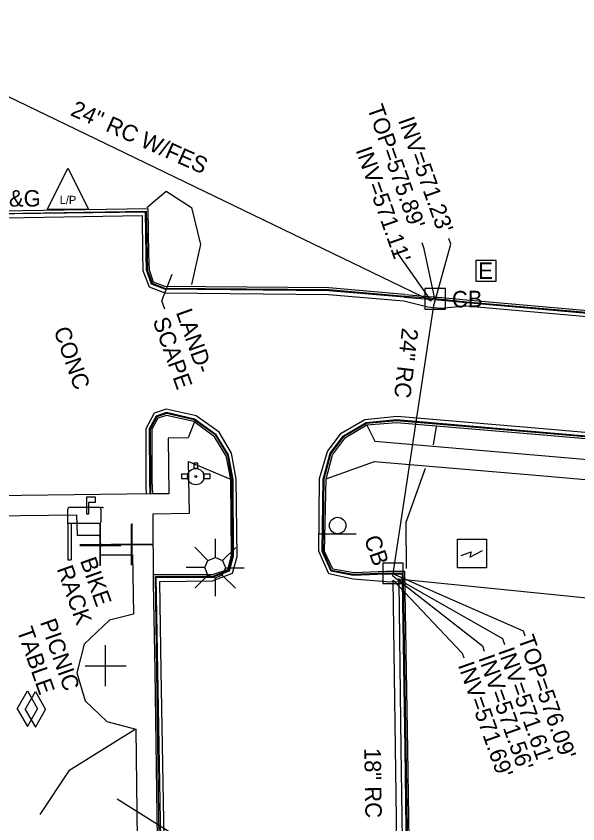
# Model space of a CAD drawing. Extents: x 2004847 to 2009016, y 1134161 to 1140101.
# Drawn here: x 2007247.9 to 2007384.4, y 1137729.8 to 1137926 of the extents above; entities that cross this region are included whole.
import ezdxf

# ---------------------------------------------------------------- set-up
doc = ezdxf.new("R2010")
doc.units = 0
for name, color, linetype in [('RD_EX_BldgApp', 7, 'Continuous'), ('RD_EX_Conc', 7, 'Continuous'), ('RD_EX_Curb', 7, 'Continuous'), ('RD_EX_DR_Inlet', 7, 'Continuous'), ('RD_EX_DR_Inlet_txCode', 7, 'Continuous'), ('RD_EX_DR_Pipe', 7, 'Continuous'), ('RD_EX_DR_Pipe_txCode', 7, 'Continuous'), ('RD_EX_DV_Prop_txCode', 7, 'Continuous'), ('RD_EX_Road', 7, 'Continuous'), ('RD_EX_SU_Elec', 7, 'Continuous'), ('RD_EX_UT', 7, 'Continuous'), ('RD_EX_VEG', 7, 'Continuous'), ('RD_Sketch3', 7, 'Continuous')]:
    doc.layers.add(name, color=color, linetype=linetype)

msp = doc.modelspace()

# ---------------------------------------------------------------- linework, layer by layer
at = {"layer": 'RD_EX_BldgApp'}
for p, q in [((2007265.07, 1137809.2), (2007267.13, 1137809.2)), ((2007265.07, 1137805.01), (2007265.07, 1137809.2)), ((2007267.13, 1137807.85), (2007265.45, 1137807.85)), ((2007265.45, 1137807.85), (2007265.45, 1137805.01)), ((2007267.13, 1137809.2), (2007267.13, 1137807.85)), ((2007260.43, 1137802.72), (2007260.43, 1137806.22)), ((2007260.93, 1137806.72), (2007268, 1137806.72)), ((2007268.5, 1137806.22), (2007268.5, 1137806.72)), ((2007268.5, 1137806.72), (2007269, 1137806.72)), ((2007268.5, 1137806.22), (2007268.5, 1137803.22)), ((2007269, 1137806.72), (2007269, 1137806.47)), ((2007265.45, 1137805.01), (2007265.07, 1137805.01)), ((2007260.43, 1137802.72), (2007260.43, 1137793.9)), ((2007268, 1137802.72), (2007260.43, 1137802.72)), ((2007261.27, 1137802.72), (2007261.27, 1137793.9)), ((2007321.51, 1137800.24), (2007330.51, 1137800.24)), ((2007296.31, 1137794.51), (2007296.31, 1137799.02)), ((2007294.52, 1137793.81), (2007291.33, 1137797)), ((2007298.06, 1137793.74), (2007301.25, 1137796.94)), ((2007260.43, 1137793.9), (2007261.27, 1137793.9)), ((2007293.77, 1137792.05), (2007289.25, 1137792.05)), ((2007298.78, 1137791.97), (2007303.28, 1137791.97)), ((2007294.49, 1137790.24), (2007291.38, 1137787.12)), ((2007298, 1137790.21), (2007301.19, 1137787.02)), ((2007296.26, 1137789.51), (2007296.26, 1137785.09))]:
    msp.add_line(p, q, dxfattribs=at)
msp.add_lwpolyline([(2007294.52, 1137793.81), (2007296.31, 1137794.51), (2007298.06, 1137793.74), (2007298.78, 1137791.97), (2007298, 1137790.21), (2007296.26, 1137789.51), (2007294.49, 1137790.24), (2007293.77, 1137792.05)], close=True, dxfattribs=at)
msp.add_circle((2007326.02, 1137802.27), 2, dxfattribs=at)
for centre, start, end in [((2007260.93, 1137806.22), 90, 180), ((2007268, 1137806.22), 360, 90), ((2007268, 1137803.22), 270, 0)]:
    msp.add_arc(centre, 0.5, start, end, dxfattribs=at)
at = {"layer": 'RD_EX_Conc'}
for points in [[(2007291.14, 1137827.33), (2007289.68, 1137823.56), (2007284.85, 1137823.49), (2007285.01, 1137809.97), (2007281.17, 1137809.96), (2007236.36, 1137809.44)], [(2007333.15, 1137826.62), (2007335.08, 1137822.76), (2007375.53, 1137819.3), (2007418.66, 1137815.55), (2007457.29, 1137812.2), (2007469.56, 1137810.19), (2007485.58, 1137805.51), (2007492.48, 1137801.71), (2007501.01, 1137793.74), (2007506.41, 1137785.4), (2007509.83, 1137776.39), (2007511.25, 1137767.54), (2007511.43, 1137762.77), (2007516.32, 1137762.76)], [(2007283.56, 1137645.52), (2007283.09, 1137682.57), (2007282.98, 1137685.29), (2007282.76, 1137692.86), (2007282.42, 1137718.35), (2007282.25, 1137726.01), (2007281.67, 1137766.99), (2007281.27, 1137788.33), (2007281.22, 1137805.08), (2007290.02, 1137805.25), (2007289.81, 1137817.8), (2007299.86, 1137813.61)], [(2007323.27, 1137813.61), (2007334.97, 1137817.85), (2007375.13, 1137814.39), (2007418.37, 1137810.63), (2007456.77, 1137807.32), (2007468.85, 1137805.33), (2007483.58, 1137801), (2007489.75, 1137797.61), (2007497, 1137790.76), (2007501.97, 1137783.25), (2007505.03, 1137775.22), (2007506.34, 1137767.31), (2007506.2, 1137756.99), (2007516.15, 1137756.57)], [(2007234.96, 1137809.42), (2007235.17, 1137804.52), (2007262.54, 1137804.84), (2007262.73, 1137799.9), (2007268.13, 1137799.95), (2007268.4, 1137797.65), (2007268.22, 1137795.13), (2007276.22, 1137795.16), (2007276.46, 1137780.75), (2007270.56, 1137779.3), (2007264.43, 1137773.46), (2007262.67, 1137766.49), (2007264.7, 1137759.65), (2007269.92, 1137754.63), (2007277.01, 1137752.81), (2007277.35, 1137725.93), (2007274.42, 1137725.77), (2007274.49, 1137716.92), (2007269.82, 1137716.73)]]:
    msp.add_lwpolyline(points, dxfattribs=at)
at = {"layer": 'RD_EX_Curb'}
for points in [[(2007203.21, 1137868), (2007210.38, 1137863.07), (2007218.2, 1137860.11), (2007224.3, 1137859.1), (2007230.25, 1137858.99), (2007231.75, 1137859.28), (2007233, 1137859.83), (2007234.45, 1137861.7), (2007234.68, 1137863.63), (2007234.53, 1137877.92), (2007279.54, 1137878.68)], [(2007342.35, 1137858.38), (2007323.87, 1137859.99), (2007284.06, 1137860.35), (2007281.27, 1137861.4), (2007280.31, 1137864.34), (2007280.16, 1137868.17), (2007280.02, 1137879.19), (2007234.04, 1137878.46)], [(2007342.26, 1137857.73), (2007323.89, 1137859.29), (2007284, 1137859.66), (2007280.78, 1137860.91), (2007279.56, 1137864.29), (2007279.52, 1137868.15), (2007279.32, 1137878.45), (2007234.75, 1137877.83)], [(2007279.54, 1137878.68), (2007279.75, 1137868.16), (2007279.82, 1137864.27), (2007280.94, 1137861.12), (2007283.98, 1137859.91), (2007323.87, 1137859.6), (2007342.34, 1137857.99)], [(2007342.35, 1137858.38), (2007348.18, 1137857.91), (2007351.31, 1137857.64), (2007357.31, 1137857.08), (2007402.46, 1137853.1), (2007447.32, 1137849.19), (2007463.17, 1137847.78), (2007474.34, 1137847.88), (2007483.26, 1137848.15), (2007492.61, 1137850.25)], [(2007342.26, 1137857.73), (2007348.09, 1137857.31), (2007351.3, 1137857.03), (2007357.31, 1137856.46), (2007402.3, 1137852.46), (2007447.35, 1137848.58), (2007463.2, 1137847.2), (2007474.42, 1137847.23), (2007483.33, 1137847.43), (2007492.83, 1137849.51)], [(2007342.34, 1137857.99), (2007348.19, 1137857.57), (2007351.36, 1137857.31), (2007357.31, 1137856.65), (2007402.35, 1137852.7), (2007447.34, 1137848.76), (2007463.19, 1137847.38), (2007474.3, 1137847.34), (2007483.31, 1137847.87), (2007492.68, 1137849.86)], [(2007299.52, 1137819.48), (2007296.52, 1137824.3), (2007291.22, 1137828.15), (2007284.44, 1137829.7), (2007281.95, 1137828.82), (2007280.27, 1137825.73), (2007280.31, 1137812.93), (2007280.42, 1137810.07)], [(2007299.35, 1137819.39), (2007296.46, 1137824.24), (2007291.19, 1137827.92), (2007284.44, 1137829.51), (2007282.09, 1137828.69), (2007280.48, 1137825.7), (2007280.54, 1137813.04), (2007280.55, 1137810.06)], [(2007298.85, 1137819.28), (2007296.1, 1137823.79), (2007291.06, 1137827.54), (2007284.41, 1137829.01), (2007282.37, 1137828.37), (2007280.91, 1137825.65), (2007280.86, 1137813.06), (2007281.06, 1137810.08)], [(2007337.76, 1137790.44), (2007329.83, 1137790.16), (2007324.43, 1137791.17), (2007322.24, 1137795.92), (2007322.53, 1137813.57), (2007324.23, 1137819.81), (2007327.46, 1137824.07), (2007332.96, 1137827.29), (2007340.32, 1137828.01), (2007375.95, 1137824.99), (2007419.37, 1137821.22), (2007461.26, 1137817.53), (2007470.66, 1137815.8), (2007488, 1137810.73), (2007495.55, 1137806.68)], [(2007337.83, 1137790.67), (2007329.76, 1137790.4), (2007324.54, 1137791.32), (2007322.49, 1137795.99), (2007322.73, 1137813.58), (2007324.34, 1137819.72), (2007327.58, 1137823.98), (2007333.06, 1137827.11), (2007340.33, 1137827.78), (2007375.9, 1137824.77), (2007419.34, 1137820.97), (2007461.22, 1137817.3), (2007470.55, 1137815.46), (2007487.93, 1137810.41), (2007495.33, 1137806.24)], [(2007337.81, 1137791.09), (2007330.04, 1137790.8), (2007324.83, 1137791.63), (2007322.86, 1137795.94), (2007323.25, 1137813.54), (2007324.75, 1137819.48), (2007327.92, 1137823.65), (2007333.14, 1137826.72), (2007340.3, 1137827.31), (2007375.99, 1137824.32), (2007419.31, 1137820.54), (2007461.18, 1137816.88), (2007470.47, 1137815.08), (2007487.85, 1137810.08), (2007495.17, 1137805.99)], [(2007298.85, 1137819.28), (2007299.96, 1137813.45), (2007300.13, 1137794.95), (2007299.25, 1137791.54), (2007295.57, 1137790.3), (2007281.41, 1137790.28)], [(2007284.94, 1137586.04), (2007284.56, 1137610.99), (2007284.06, 1137645.53), (2007283.78, 1137663.64), (2007298.79, 1137664.07), (2007301.89, 1137665.65), (2007302.84, 1137668.54), (2007301.28, 1137672.03), (2007298.18, 1137672.96), (2007283.7, 1137672.62), (2007283.49, 1137682.62), (2007283.5, 1137685.33), (2007283.47, 1137692.88), (2007283.04, 1137718.33), (2007282.7, 1137726.02), (2007282.12, 1137767.02), (2007281.75, 1137789.85), (2007295.54, 1137789.91), (2007299.53, 1137791.46), (2007300.51, 1137794.91), (2007300.31, 1137813.49), (2007299.35, 1137819.39)], [(2007283.06, 1137726.04), (2007282.35, 1137767.01), (2007281.91, 1137789.62), (2007295.61, 1137789.74), (2007299.74, 1137791.26), (2007300.74, 1137794.93), (2007300.61, 1137813.44), (2007299.52, 1137819.48)], [(2007337.76, 1137790.44), (2007341.06, 1137790.57), (2007341.68, 1137790.5), (2007341.68, 1137788.65), (2007342.34, 1137748.03), (2007342.81, 1137709.36), (2007343.5, 1137673.89), (2007339.46, 1137673.81)], [(2007342.34, 1137791.07), (2007340.96, 1137791.13), (2007337.81, 1137791.09)], [(2007337.83, 1137790.67), (2007340.98, 1137790.79), (2007341.9, 1137790.69), (2007341.91, 1137788.71), (2007342.6, 1137748.02), (2007343.2, 1137709.38), (2007343.78, 1137673.58), (2007342.66, 1137673.55), (2007339.46, 1137673.54)], [(2007344.01, 1137673.29), (2007343.62, 1137709.26), (2007343.04, 1137747.87), (2007342.34, 1137791.07)]]:
    msp.add_lwpolyline(points, dxfattribs=at)
at = {"layer": 'RD_EX_DR_Inlet'}
for p, q in [((2007352.2, 1137854.86), (2007352.2, 1137859.86)), ((2007341.97, 1137788.15), (2007341.97, 1137793.15))]:
    msp.add_line(p, q, dxfattribs=at)
for points in [[(2007352.2, 1137854.86), (2007352.2, 1137859.86), (2007347.2, 1137859.86), (2007347.2, 1137854.86)], [(2007341.97, 1137788.15), (2007341.97, 1137793.15), (2007336.97, 1137793.15), (2007336.97, 1137788.15)]]:
    msp.add_lwpolyline(points, close=True, dxfattribs=at)
at = {"layer": 'RD_EX_DR_Inlet_txCode'}
for points in [[(2007349.61, 1137857.32), (2007347.03, 1137869.5), (2007346.53, 1137870.92)], [(2007349.43, 1137855.75), (2007353.54, 1137870.66), (2007353.07, 1137872)], [(2007348.82, 1137856.76), (2007340.76, 1137868.32), (2007340.43, 1137869.27)], [(2007339.38, 1137790.61), (2007371.1, 1137776.67), (2007371.53, 1137775.44)], [(2007339.47, 1137790.03), (2007361.18, 1137773.06), (2007361.63, 1137771.77)], [(2007339.53, 1137788.98), (2007356.27, 1137771.26), (2007356.68, 1137770.09)], [(2007340.74, 1137789.23), (2007366.05, 1137774.78), (2007366.55, 1137773.36)]]:
    msp.add_lwpolyline(points, dxfattribs=at)
at = {"layer": 'RD_EX_DR_Pipe'}
for p, q in [((2007348.82, 1137856.76), (2007205.45, 1137926.04)), ((2007339.47, 1137790.03), (2007349.43, 1137855.75)), ((2007341.04, 1137675.28), (2007339.53, 1137788.98)), ((2007453.3, 1137777.93), (2007340.74, 1137789.23))]:
    msp.add_line(p, q, dxfattribs=at)
at = {"layer": 'RD_EX_DV_Prop_txCode'}
for p, q in [((2007268.35, 1137792.44), (2007268.35, 1137802.44)), ((2007268.4, 1137792.65), (2007268.4, 1137802.65)), ((2007275.96, 1137792.62), (2007275.96, 1137802.62)), ((2007276.08, 1137792.72), (2007276.08, 1137802.72)), ((2007263.35, 1137797.44), (2007273.35, 1137797.44)), ((2007263.4, 1137797.65), (2007273.4, 1137797.65)), ((2007270.96, 1137797.62), (2007280.96, 1137797.62)), ((2007271.08, 1137797.72), (2007281.08, 1137797.72)), ((2007269.64, 1137763.2), (2007269.64, 1137773.2)), ((2007264.64, 1137768.2), (2007274.64, 1137768.2))]:
    msp.add_line(p, q, dxfattribs=at)
at = {"layer": 'RD_EX_Road'}
for points in [[(2007202.6, 1137867.13), (2007209.83, 1137862.06), (2007217.91, 1137858.99), (2007224.16, 1137858), (2007230.48, 1137857.93), (2007232.05, 1137858.14), (2007233.7, 1137858.88), (2007235.52, 1137861.38), (2007235.78, 1137863.76), (2007235.63, 1137876.84), (2007278.49, 1137877.59), (2007278.58, 1137868.37)], [(2007278.58, 1137868.37), (2007278.73, 1137864.23), (2007280.2, 1137860.27), (2007284, 1137858.8), (2007323.79, 1137858.44), (2007342.08, 1137856.89), (2007347.94, 1137855.41), (2007351.03, 1137855.09), (2007357.2, 1137855.62), (2007402.24, 1137851.65), (2007447.25, 1137847.73), (2007463.05, 1137846.26), (2007474.34, 1137845.3), (2007483.44, 1137845.58), (2007493.35, 1137847.74)], [(2007300.24, 1137819.88), (2007297.22, 1137824.92), (2007291.62, 1137828.9), (2007284.4, 1137830.58), (2007281.41, 1137829.58), (2007279.41, 1137825.76), (2007279.41, 1137812.96), (2007279.44, 1137811.6), (2007279.49, 1137810.03)], [(2007340.89, 1137788.53), (2007337.83, 1137788.57), (2007329.78, 1137789.25), (2007323.87, 1137790.53), (2007321.44, 1137796.07), (2007321.65, 1137813.68), (2007323.57, 1137820.25), (2007326.88, 1137824.67), (2007332.64, 1137828.05), (2007340.48, 1137828.84), (2007375.98, 1137825.81), (2007419.33, 1137822.01), (2007461.39, 1137818.34), (2007470.84, 1137817.45), (2007488.75, 1137812.43), (2007496.6, 1137808.08)], [(2007283.84, 1137726.07), (2007283.18, 1137767.08), (2007282.86, 1137788.68), (2007295.59, 1137788.8), (2007300.44, 1137790.72), (2007301.64, 1137794.77), (2007301.38, 1137813.52), (2007300.24, 1137819.88)], [(2007340.89, 1137788.53), (2007341.41, 1137748.06), (2007341.98, 1137709.35), (2007342.62, 1137675.79)]]:
    msp.add_lwpolyline(points, dxfattribs=at)
at = {"layer": 'RD_EX_SU_Elec'}
msp.add_lwpolyline([(2007364.57, 1137866.68), (2007359.57, 1137866.68), (2007359.57, 1137861.68), (2007364.57, 1137861.68)], close=True, dxfattribs=at)
at = {"layer": 'RD_EX_UT'}
for p, q in [((2007255.5, 1137879.1), (2007260.5, 1137889.1)), ((2007260.5, 1137889.1), (2007265.5, 1137879.1)), ((2007255.5, 1137879.1), (2007265.5, 1137879.1)), ((2007291.09, 1137817.38), (2007291.09, 1137816.11)), ((2007292.09, 1137817.38), (2007291.09, 1137817.38)), ((2007292.09, 1137816.08), (2007292.09, 1137817.38)), ((2007289.63, 1137814.73), (2007288.08, 1137814.73)), ((2007288.08, 1137814.73), (2007288.08, 1137813.73)), ((2007288.08, 1137813.73), (2007289.6, 1137813.73)), ((2007295.08, 1137814.73), (2007293.47, 1137814.73)), ((2007293.5, 1137813.73), (2007295.08, 1137813.73)), ((2007295.08, 1137813.73), (2007295.08, 1137814.73)), ((2007248.13, 1137757.74), (2007250.63, 1137762.07)), ((2007250.08, 1137757.6), (2007252.58, 1137761.93)), ((2007250.63, 1137762.07), (2007253.13, 1137757.74)), ((2007252.58, 1137761.93), (2007255.08, 1137757.6)), ((2007248.13, 1137757.74), (2007250.63, 1137753.41)), ((2007250.08, 1137757.6), (2007252.58, 1137753.26)), ((2007250.63, 1137753.41), (2007253.13, 1137757.74)), ((2007252.58, 1137753.26), (2007255.08, 1137757.6))]:
    msp.add_line(p, q, dxfattribs=at)
msp.add_lwpolyline([(2007355.16, 1137791.96), (2007355.16, 1137798.96), (2007362.16, 1137798.96), (2007362.16, 1137791.96)], close=True, dxfattribs=at)
msp.add_lwpolyline([(2007356.06, 1137794.95), (2007358.48, 1137795.85), (2007358.13, 1137794.61), (2007361.18, 1137796.2)], dxfattribs=at)
for radius in [2, 0.25]:
    msp.add_circle((2007291.55, 1137814.16), radius, dxfattribs=at)
for start, end in [(74.2455, 103.2128), (163.3387, 192.315), (347.685, 16.6613)]:
    msp.add_arc((2007291.55, 1137814.16), 2, start, end, dxfattribs=at)
at = {"layer": 'RD_EX_VEG'}
msp.add_line((2007349.3, 1137821.88), (2007350.04, 1137826.31), dxfattribs=at)
for points in [[(2007279.63, 1137879.54), (2007284.4, 1137883.51), (2007290.53, 1137879.53), (2007292.72, 1137870.57), (2007290.55, 1137860.87)], [(2007342.79, 1137791.8), (2007342.66, 1137803.06), (2007347.35, 1137816.24)], [(2007276.86, 1137752.74), (2007260.74, 1137742.69), (2007253.64, 1137732.03)]]:
    msp.add_lwpolyline(points, dxfattribs=at)
at = {"layer": 'RD_Sketch3'}
for points in [[(2007284.04, 1137854.82), (2007283.33, 1137856.85), (2007285.8, 1137863.32)], [(2007299.97, 1137715.42), (2007298.59, 1137719.32), (2007272.43, 1137735.8)]]:
    msp.add_lwpolyline(points, dxfattribs=at)

# ---------------------------------------------------------------- texts
at = {"layer": 'RD_EX_DR_Inlet_txCode'}
for s, rotation, p in [("TOP=575.89'", 289.4494, (2007333.13, 1137903.73)), ("INV=571.23'", 289.4494, (2007340.67, 1137900.74)), ("INV=571.11'", 289.4494, (2007330.35, 1137893.5)), ('CB', 0.8247, (2007353.82, 1137855.24)), ('CB', 289.4494, (2007332.36, 1137799.08)), ("TOP=576.09'", 289.4494, (2007369.81, 1137774.82)), ("INV=571.61'", 289.4494, (2007364.97, 1137771.84)), ("INV=571.56'", 289.4494, (2007360.16, 1137770.11)), ("INV=571.69'", 289.4494, (2007355.2, 1137768.36))]:
    msp.add_text(s, height=4, rotation=rotation, dxfattribs=at).set_placement(p)
at = {"layer": 'RD_EX_DR_Pipe_txCode'}
for s, rotation, p in [('24" RC W/FES', 335.9856, (2007260.87, 1137902.03)), ('24" RC', 263.3801, (2007341.68, 1137850.42)), ('18" RC', 270.9063, (2007332.5, 1137748.21))]:
    msp.add_text(s, height=4, rotation=rotation, dxfattribs=at).set_placement(p)
at = {"layer": 'RD_EX_SU_Elec'}
msp.add_text('E', height=4, dxfattribs=at).set_placement((2007360.18, 1137862.18))
at = {"layer": 'RD_EX_UT'}
msp.add_text('L/P', height=2, dxfattribs=at).set_placement((2007258.5, 1137880.38))
at = {"layer": 'RD_Sketch3'}
for s, rotation, p in [('18" C&G', 0.1683, (2007232.97, 1137879.72)), ('LAND-', 289.4494, (2007286.69, 1137854.09)), ('SCAPE', 289.4494, (2007281.03, 1137852.09)), ('CONC', 289.4494, (2007256.96, 1137849.76)), ('BIKE', 289.4494, (2007263.39, 1137793.76)), ('RACK', 289.4494, (2007257.73, 1137791.77)), ('TABLE', 289.4494, (2007248, 1137776.81)), ('PICNIC', 289.4494, (2007253.66, 1137778.81))]:
    msp.add_text(s, height=4, rotation=rotation, dxfattribs=at).set_placement(p)

doc.saveas('drawing.dxf')
